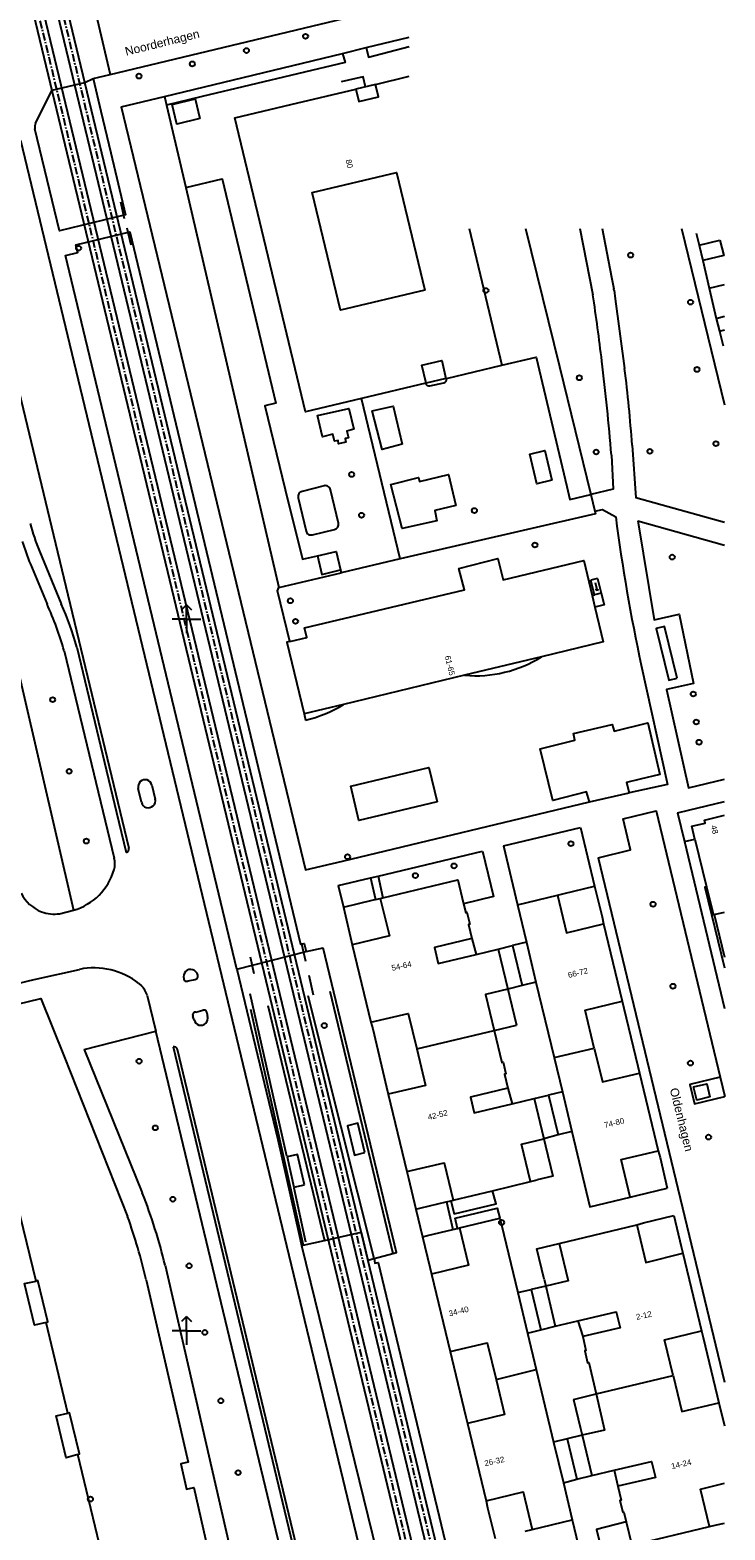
# Model space of a CAD drawing. Header units: millimetres. Extents: x 96940 to 101272, y 432237 to 434659.
# Tile 367 of 398: x 97578 to 97676, y 433472 to 433683. Entities that reach past the tile are written whole.
import ezdxf
from ezdxf.enums import TextEntityAlignment as Align

# ---------------------------------------------------------------- set-up
doc = ezdxf.new("R2010")
doc.units = ezdxf.units.MM
doc.linetypes.add('CENTER', pattern=[35.225022, 22.015639, -4.403128, 4.403128, -4.403128])
for name, color, linetype in [('Ondergrond_Nieuw_IP', 8, 'Continuous'), ('R_BN_T_B_Spoor', 1, 'Continuous'), ('R_BN_T_N_Hartspoor', 1, 'CENTER')]:
    doc.layers.add(name, color=color, linetype=linetype)
doc.styles.add('DSV_ARIAL', font='arial.ttf')

# ---------------------------------------------------------------- blocks, each defined once
blk = doc.blocks.new('NUTSKAST')
at = {"color": 0}
blk.add_circle((0, 0), 0.35, dxfattribs=at)
blk = doc.blocks.new('BOOM')
at = {"color": 0}
blk.add_circle((0, 0), 0.35, dxfattribs=at)

msp = doc.modelspace()

# ---------------------------------------------------------------- linework, layer by layer
at = {"layer": 'Ondergrond_Nieuw_IP'}
for p, q in [((97600, 433602), (97599.29289, 433601.29289)), ((97600, 433602), (97600.70711, 433601.29289)), ((97600, 433600), (97600, 433602)), ((97600, 433600), (97598, 433600)), ((97600, 433600), (97600, 433598)), ((97600, 433600), (97602, 433600)), ((97600, 433502), (97599.29289, 433501.29289)), ((97600, 433502), (97600.70711, 433501.29289)), ((97600, 433500), (97600, 433502)), ((97600, 433500), (97598, 433500)), ((97600, 433500), (97600, 433498)), ((97600, 433500), (97602, 433500))]:
    msp.add_line(p, q, dxfattribs=at)
for points in [[(97560.089, 433700), (97583.322, 433603.399), (97591.89, 433567.789)], [(97589.277, 433676.497), (97631.30932, 433686.59085)], [(97587.45, 433684.291), (97589.277, 433676.497)], [(97625.25, 433680.29), (97631.30932, 433681.73713)], [(97625.25, 433680.29), (97631.30932, 433681.73713)], [(97596.929, 433673.441), (97621.94, 433679.44)], [(97596.929, 433673.441), (97621.94, 433679.44)], [(97621.94, 433679.44), (97622.31, 433678.18), (97602.22, 433673.4), (97597.217, 433672.21)], [(97621.94, 433679.44), (97625.25, 433680.29)], [(97625.25, 433680.29), (97625.56, 433678.96), (97631.30932, 433680.42452)], [(97578.811, 433669.666), (97581.123, 433674.288), (97585.724, 433675.375), (97586.904, 433675.928)], [(97586.904, 433675.928), (97589.277, 433676.497)], [(97586.904, 433675.928), (97587.991, 433671.357)], [(97633.609, 433633.135), (97624.61, 433630.98), (97616.705, 433629.113), (97606.79, 433670.41), (97614.66, 433672.29), (97623.808, 433674.467), (97624.226, 433672.717), (97626.959, 433673.369), (97626.54, 433675.12), (97631.30932, 433676.2593)], [(97625.17, 433674.793), (97624.833, 433676.203), (97621.721, 433675.46)], [(97626.54, 433675.12), (97623.808, 433674.467)], [(97590.84, 433671.98), (97596.929, 433673.441)], [(97590.84, 433671.98), (97596.929, 433673.441)], [(97596.929, 433673.441), (97596.974, 433673.254), (97597.217, 433672.21)], [(97601.878, 433670.31), (97598.669, 433669.54), (97598.003, 433672.311), (97601.212, 433673.082), (97601.878, 433670.31)], [(97587.991, 433671.357), (97589.378, 433665.523), (97591.451, 433656.78), (97582.161, 433654.536), (97578.692, 433668.892)], [(97590.84, 433671.98), (97616.7, 433564.75), (97620.514, 433565.663)], [(97590.84, 433671.98), (97616.7, 433564.75), (97620.514, 433565.663)], [(97597.217, 433672.21), (97599.913, 433660.631)], [(97597.217, 433672.21), (97599.913, 433660.631)], [(97576.706, 433667.289), (97606.714, 433542.528)], [(97599.913, 433660.631), (97604.995, 433661.838), (97612.556, 433630.334), (97610.996, 433629.951), (97613.88, 433618.21), (97616.29, 433608.4), (97618.39, 433608.89)], [(97633.48, 433646.19), (97621.63, 433643.39), (97617.66, 433659.92), (97629.52, 433662.73), (97633.48, 433646.19)], [(97599.913, 433660.631), (97612.997, 433604.428)], [(97591.29, 433656.21), (97590.776, 433658.561)], [(97607.093, 433550.787), (97582.995, 433651.1), (97584.756, 433651.516), (97584.451, 433652.599), (97592.055, 433654.396), (97616.033, 433554.333), (97616.166, 433554.354), (97616.514, 433554.407), (97616.821, 433553.275)], [(97591.611, 433654.953), (97592.184, 433652.597)], [(97639.71094, 433654.8869), (97644.32, 433635.66)], [(97647.61161, 433654.8869), (97652.382, 433635.5), (97656.811, 433617.503)], [(97655.264, 433654.8869), (97657.095, 433645.573)], [(97658.38195, 433654.8869), (97659.725, 433648.017), (97660.041, 433646.401)], [(97669.52184, 433654.8869), (97675.57, 433630.11935)], [(97671.61, 433654.22), (97672.025, 433652.519)], [(97672.025, 433652.519), (97674.944, 433653.221)], [(97672.025, 433652.519), (97672.55, 433650.37)], [(97674.944, 433653.221), (97675.47, 433651.09), (97672.55, 433650.37)], [(97672.55, 433650.37), (97673.439, 433646.49)], [(97660.074, 433646.197), (97660.235, 433645.006), (97661.557, 433635.203)], [(97673.439, 433646.49), (97675.57, 433647.00366)], [(97673.439, 433646.49), (97674.41, 433642.25)], [(97674.41, 433642.25), (97675.57, 433642.54498)], [(97674.41, 433642.25), (97674.859, 433640.47)], [(97674.859, 433640.47), (97675.57, 433640.64045)], [(97674.859, 433640.47), (97675.38, 433638.4)], [(97644.32, 433635.66), (97649.117, 433636.803), (97653.428, 433618.616), (97653.878, 433616.778), (97656.811, 433617.503)], [(97633.609, 433633.135), (97633.682, 433633.152), (97633.077, 433635.691), (97635.855, 433636.326), (97636.46, 433633.787), (97636.524, 433633.802)], [(97636.524, 433633.802), (97644.32, 433635.66)], [(97636.46, 433633.787), (97633.682, 433633.152)], [(97634.212, 433632.761), (97636.152, 433633.204)], [(97630, 433608.48), (97624.61, 433630.98)], [(97623.512, 433626.673), (97622.525, 433626.416), (97622.753, 433625.463), (97622.286, 433625.351), (97622.378, 433624.838), (97621.382, 433624.62), (97621.289, 433625.091), (97620.779, 433624.989), (97620.575, 433625.969), (97619.109, 433625.607), (97618.403, 433628.595), (97622.788, 433629.605), (97623.512, 433626.673)], [(97623.512, 433626.673), (97622.525, 433626.416), (97622.753, 433625.463), (97622.286, 433625.351), (97622.378, 433624.838), (97621.382, 433624.62), (97621.289, 433625.091), (97620.779, 433624.989), (97620.575, 433625.969), (97619.109, 433625.607), (97618.403, 433628.595), (97622.788, 433629.605), (97623.512, 433626.673)], [(97630.29, 433624.565), (97627.472, 433623.845), (97626.093, 433629.246), (97629.027, 433629.918), (97630.29, 433624.565)], [(97630.29, 433624.565), (97627.472, 433623.845), (97626.093, 433629.246), (97629.027, 433629.918), (97630.29, 433624.565)], [(97662.617, 433624.437), (97663.123, 433617.053)], [(97651.308, 433619.505), (97649.206, 433619.011), (97648.23, 433623.168), (97650.328, 433623.682), (97651.308, 433619.505)], [(97659.695, 433623.006), (97659.939, 433618.237), (97656.811, 433617.503)], [(97637.827, 433615.944), (97634.876, 433615.258), (97635.196, 433613.792), (97630.313, 433612.714), (97628.727, 433618.927), (97632.605, 433619.908), (97632.74, 433619.339), (97636.793, 433620.301), (97637.827, 433615.944)], [(97637.827, 433615.944), (97634.876, 433615.258), (97635.196, 433613.792), (97630.313, 433612.714), (97628.727, 433618.927), (97632.605, 433619.908), (97632.74, 433619.339), (97636.793, 433620.301), (97637.827, 433615.944)], [(97619.36, 433618.72), (97616.25, 433617.94)], [(97621.35, 433613.48), (97620.23, 433618.16)], [(97615.71, 433617.05), (97616.8, 433612.36)], [(97656.811, 433617.503), (97657.39, 433615.149)], [(97675.57, 433613.56858), (97663.123, 433617.053)], [(97657.39, 433615.149), (97657.476, 433614.801), (97630, 433608.48), (97621.75, 433606.49)], [(97657.39, 433615.149), (97657.476, 433614.801), (97630, 433608.48), (97621.75, 433606.49)], [(97657.39, 433615.149), (97658.442, 433615.385), (97660.296, 433614.353)], [(97663.413, 433613.778), (97675.57, 433610.39104)], [(97663.413, 433613.778), (97665.727, 433599.9), (97669.229, 433600.702), (97671.223, 433590.96), (97667.416, 433590.09), (97670.511, 433576.281), (97675.57, 433577.50273)], [(97617.71, 433611.84), (97620.82, 433612.58)], [(97572.329, 433610.576), (97572.212, 433610.552), (97584.127, 433559.085)], [(97579.365, 433609.517), (97582.41, 433602.137)], [(97618.39, 433608.89), (97621.01, 433609.48), (97621.62, 433606.91)], [(97578.08, 433607.711), (97580.417, 433602.105)], [(97614.507, 433596.821), (97616.9, 433597.392), (97616.573, 433598.763), (97639.046, 433604.117), (97638.284, 433607.112), (97643.73, 433608.498), (97644.491, 433605.509), (97655.802, 433608.218), (97656.985, 433603.313), (97657.383, 433601.685), (97658.545, 433596.776), (97649.858, 433594.687), (97639.079, 433592.095), (97622.061, 433588.002), (97616.519, 433586.67)], [(97618.39, 433608.89), (97619.03, 433606.28), (97621.62, 433606.91)], [(97612.997, 433604.428), (97621.75, 433606.49)], [(97621.62, 433606.91), (97621.75, 433606.49)], [(97657.725, 433605.694), (97656.817, 433605.458)], [(97656.985, 433603.313), (97657.302, 433603.398), (97656.817, 433605.458)], [(97657.725, 433605.694), (97658.276, 433603.642), (97658.675, 433601.98), (97657.383, 433601.685)], [(97657.421, 433605.124), (97657.71211, 433603.94954)], [(97614.507, 433596.821), (97612.78, 433603.96), (97612.997, 433604.428)], [(97658.276, 433603.642), (97657.302, 433603.398)], [(97657.71211, 433603.94954), (97657.48073, 433604.17891)], [(97657.80958, 433604.26042), (97657.71211, 433603.94954)], [(97668.922, 433591.703), (97667.139, 433598.959), (97665.967, 433598.671), (97667.75, 433591.415), (97668.922, 433591.703)], [(97614.507, 433596.821), (97614.118, 433596.728), (97616.519, 433586.67)], [(97582.816, 433595.528), (97589.849, 433566.384)], [(97584.616, 433596.052), (97590.173, 433572.815), (97591.521, 433567.186)], [(97663.888, 433593.52), (97667.594, 433576.757), (97662.172, 433575.563)], [(97616.519, 433586.67), (97616.729, 433585.795)], [(97656.611, 433574.307), (97656.183, 433575.728), (97651.487, 433574.497), (97649.678, 433581.755), (97654.572, 433582.967), (97654.351, 433583.907), (97659.812, 433585.204), (97660.085, 433584.251), (97664.805, 433585.402), (97666.504, 433578.142), (97663.739, 433577.481), (97661.823, 433577.022), (97662.172, 433575.563)], [(97635.225, 433574.302), (97624.231, 433571.684), (97623.076, 433576.538), (97634.069, 433579.156), (97635.225, 433574.302)], [(97593.677, 433574.256), (97593.236, 433576.194)], [(97595.155, 433576.655), (97595.613, 433574.703)], [(97656.611, 433574.307), (97662.172, 433575.563)], [(97621.906, 433565.997), (97656.611, 433574.307)], [(97621.906, 433565.997), (97656.611, 433574.307)], [(97668.975, 433572.772), (97670.549, 433573.153), (97675.57, 433574.36787)], [(97657.82, 433566.468), (97662.381, 433567.558), (97661.337, 433571.927), (97666, 433573.05), (97666.004, 433573.031)], [(97666.004, 433573.031), (97674.999, 433535.619)], [(97668.975, 433572.772), (97669.946, 433568.721)], [(97671.44, 433569.079), (97670.996, 433570.898), (97672.877, 433571.327), (97672.776, 433571.745), (97675.57, 433572.41979)], [(97644.55, 433568.11), (97655.37, 433570.72)], [(97655.37, 433570.72), (97657.34, 433562.46)], [(97669.946, 433568.721), (97671.44, 433569.079)], [(97671.44, 433569.079), (97673.078, 433562.365), (97674.031, 433558.458), (97674.128, 433558.482)], [(97626.909, 433563.892), (97641.6, 433567.4)], [(97641.6, 433567.4), (97643.14, 433561.03), (97638.939, 433559.997)], [(97644.55, 433568.11), (97646.5, 433559.83)], [(97669.946, 433568.721), (97675.57, 433545.25816)], [(97620.514, 433565.663), (97621.906, 433565.997)], [(97620.514, 433565.663), (97621.906, 433565.997)], [(97657.82, 433566.468), (97675.57, 433492.78884)], [(97621.33, 433562.56), (97625.857, 433563.641)], [(97625.857, 433563.641), (97626.909, 433563.892)], [(97625.857, 433563.641), (97626.557, 433560.601)], [(97626.909, 433563.892), (97627.593, 433560.828)], [(97627.593, 433560.828), (97638.13, 433563.37), (97638.939, 433559.997)], [(97621.33, 433562.56), (97622.04, 433559.53)], [(97627.23, 433560.74), (97628.5, 433555.49), (97623.29, 433554.24)], [(97626.557, 433560.601), (97627.23, 433560.74)], [(97627.23, 433560.74), (97627.593, 433560.828)], [(97646.5, 433559.83), (97652.14, 433561.18)], [(97652.14, 433561.18), (97653.08, 433561.42)], [(97652.14, 433561.18), (97653.39, 433555.93), (97658.59, 433557.18)], [(97653.08, 433561.42), (97657.34, 433562.46)], [(97653.08, 433561.42), (97657.34, 433562.46)], [(97657.34, 433562.46), (97658.38, 433558.15)], [(97673.078, 433562.365), (97672.831, 433562.305), (97675.57, 433550.96979)], [(97582.18, 433558.6), (97584.127, 433559.085)], [(97622.04, 433559.53), (97626.26, 433560.54)], [(97622.04, 433559.53), (97626.26, 433560.54)], [(97622.04, 433559.53), (97623.05, 433555.24)], [(97626.26, 433560.54), (97626.557, 433560.601)], [(97638.939, 433559.997), (97639.24, 433558.74), (97639.41, 433558.79), (97639.82, 433557.11), (97639.64, 433557.07), (97640.11, 433555.11), (97634.84, 433553.85), (97635.38, 433551.61), (97640.691, 433552.887), (97643.78, 433553.63), (97645.14, 433547.99)], [(97646.5, 433559.83), (97647.76, 433554.58), (97649.101, 433548.99), (97651.65, 433538.37)], [(97674.128, 433558.482), (97675.57, 433558.83378)], [(97658.38, 433558.15), (97658.59, 433557.18)], [(97658.59, 433557.18), (97661.22, 433546.29)], [(97674.128, 433558.482), (97675.57, 433552.5034)], [(97674.128, 433558.482), (97675.57, 433552.5034)], [(97616.166, 433554.354), (97616.722, 433551.907)], [(97623.05, 433555.24), (97623.29, 433554.24)], [(97640.11, 433555.11), (97640.691, 433552.887)], [(97647.76, 433554.58), (97645.82, 433554.11)], [(97607.093, 433550.787), (97616.821, 433553.275)], [(97609.531, 433550.142), (97608.983, 433552.51)], [(97616.821, 433553.275), (97619.202, 433553.809)], [(97626.354, 433510.156), (97628.973, 433510.844), (97629.518, 433511.011), (97619.202, 433553.809)], [(97623.29, 433554.24), (97625.92, 433543.34)], [(97643.78, 433553.63), (97645.82, 433554.11)], [(97645.82, 433554.11), (97647.16, 433548.52)], [(97572.731, 433547.92), (97575.6, 433548.61), (97577.816, 433549.144), (97579.041, 433549.439), (97584.964, 433550.78)], [(97572.731, 433547.92), (97575.6, 433548.61), (97577.816, 433549.144), (97579.041, 433549.439), (97584.964, 433550.78)], [(97607.093, 433550.787), (97609.056, 433542.621)], [(97593.318, 433548.774), (97593.68, 433548.461)], [(97593.318, 433548.774), (97593.68, 433548.461)], [(97600.236, 433549.16), (97601.207, 433549.363)], [(97617.169, 433549.956), (97617.813, 433547.207)], [(97647.16, 433548.52), (97645.14, 433547.99)], [(97649.101, 433548.99), (97647.16, 433548.52)], [(97572.784, 433545.03), (97576.275, 433545.89), (97579.56, 433546.7), (97582.812, 433538.512)], [(97594.479, 433547.102), (97595.691, 433542.089)], [(97614.093, 433524.533), (97608.969, 433547.323)], [(97626.354, 433510.156), (97617.117, 433547.05)], [(97620.118, 433547.727), (97628.973, 433510.844)], [(97645.14, 433547.99), (97642, 433547.24), (97643.22, 433542.17)], [(97645.14, 433547.99), (97645.38, 433547.02)], [(97645.38, 433547.02), (97646.36, 433542.93)], [(97657.295, 433539.701), (97656.01, 433545.03), (97661.22, 433546.29)], [(97661.22, 433546.29), (97661.45, 433545.33)], [(97601.062, 433543.676), (97600.917, 433544.175)], [(97601.315, 433544.778), (97602.281, 433545.039)], [(97602.876, 433544.668), (97602.978, 433544.161)], [(97608.977, 433545.194), (97616.372, 433512.013)], [(97611.413, 433545.715), (97619.375, 433512.688)], [(97625.92, 433543.34), (97631.14, 433544.59), (97632.34, 433539.6)], [(97661.45, 433545.33), (97663.42, 433537.19)], [(97585.628, 433539.512), (97595.691, 433542.089)], [(97616.723, 433454.627), (97595.691, 433542.089)], [(97606.714, 433542.528), (97613.449, 433514.524), (97626.354, 433460.865)], [(97606.714, 433542.528), (97613.449, 433514.524), (97626.354, 433460.865)], [(97609.056, 433542.621), (97612.849, 433526.852), (97615.894, 433513.287), (97616.178, 433511.981)], [(97625.92, 433543.34), (97626.16, 433542.41)], [(97626.16, 433542.41), (97628.09, 433534.23)], [(97626.16, 433542.41), (97628.09, 433534.23)], [(97632.34, 433539.6), (97643.22, 433542.17)], [(97643.22, 433542.17), (97644.3, 433537.7), (97644.48, 433537.75), (97644.87, 433536.1), (97644.69, 433536.06), (97645.17, 433534.08), (97639.91, 433532.81), (97640.44, 433530.6), (97645.739, 433531.874), (97648.84, 433532.62), (97650.2, 433526.96)], [(97643.22, 433542.17), (97646.36, 433542.93)], [(97598.128, 433539.889), (97599.291, 433535.018), (97618.494, 433454.961)], [(97632.34, 433539.6), (97633.58, 433534.48), (97628.34, 433533.23)], [(97651.65, 433538.37), (97657.295, 433539.701)], [(97657.295, 433539.701), (97658.44, 433534.95), (97663.65, 433536.21)], [(97582.812, 433538.512), (97591.74, 433516.041)], [(97585.628, 433539.512), (97593.799, 433519.356)], [(97618.973, 433455.076), (97598.719, 433539.51)], [(97651.65, 433538.37), (97652.805, 433533.561), (97654.144, 433527.981), (97656.68, 433517.42), (97662.33, 433518.79)], [(97663.42, 433537.19), (97663.65, 433536.21)], [(97663.65, 433536.21), (97666.28, 433525.3)], [(97674.999, 433535.619), (97670.695, 433534.584), (97671.347, 433531.862), (97675.654, 433532.897)], [(97674.999, 433535.619), (97675.654, 433532.897)], [(97628.09, 433534.23), (97628.34, 433533.23)], [(97645.17, 433534.08), (97645.739, 433531.874)], [(97652.805, 433533.561), (97650.86, 433533.1)], [(97671.237, 433534.251), (97673.084, 433534.695), (97673.527, 433532.849), (97671.679, 433532.404), (97671.237, 433534.251)], [(97587.773, 433469.945), (97584.731, 433482.617), (97583.115, 433482.159), (97581.707, 433488.022), (97583.34, 433488.415), (97580.268, 433501.178), (97578.645, 433500.787), (97577.228, 433506.652), (97578.865, 433506.985), (97575.814, 433519.653), (97574.216, 433519.202), (97572.805, 433525.051), (97574.42, 433525.435), (97572.842, 433532.069), (97567.372, 433530.767), (97566.84, 433533.039)], [(97628.34, 433533.23), (97630.98, 433522.37)], [(97648.84, 433532.62), (97650.86, 433533.1)], [(97650.86, 433533.1), (97652.2, 433527.52)], [(97625.078, 433525.031), (97624.076, 433529.155), (97622.619, 433528.801), (97623.62, 433524.677), (97625.078, 433525.031)], [(97648.33, 433520.96), (97647.06, 433526.21), (97650.2, 433526.96)], [(97652.2, 433527.52), (97650.2, 433526.96)], [(97650.2, 433526.96), (97650.44, 433526)], [(97654.144, 433527.981), (97652.2, 433527.52)], [(97650.44, 433526), (97651.47, 433521.7), (97649.28, 433521.18)], [(97662.33, 433518.79), (97661.07, 433524.04), (97666.28, 433525.3)], [(97666.28, 433525.3), (97666.53, 433524.33)], [(97616.566, 433520.519), (97615.618, 433524.742), (97614.154, 433524.414), (97615.102, 433520.191), (97616.566, 433520.519)], [(97630.98, 433522.37), (97636.18, 433523.6), (97637.45, 433518.33)], [(97666.53, 433524.33), (97667.54, 433520.04)], [(97630.98, 433522.37), (97631.19, 433521.42)], [(97631.19, 433521.42), (97632.22, 433517.09)], [(97642.999, 433519.671), (97648.33, 433520.96)], [(97648.33, 433520.96), (97649.28, 433521.18)], [(97615.07, 433520.066), (97616.736, 433512.468)], [(97637.138, 433518.259), (97637.63, 433516.41), (97643.49, 433517.81), (97642.999, 433519.671)], [(97637.45, 433518.33), (97642.999, 433519.671)], [(97662.33, 433518.79), (97663.29, 433519.01)], [(97663.29, 433519.01), (97667.531, 433520.038)], [(97632.22, 433517.09), (97632.991, 433517.275), (97636.48, 433518.11)], [(97632.22, 433517.09), (97632.991, 433517.275), (97636.48, 433518.11)], [(97632.22, 433517.09), (97633.16, 433513.2)], [(97636.48, 433518.11), (97636.514, 433518.118)], [(97636.514, 433518.118), (97637.138, 433518.259)], [(97636.514, 433518.118), (97637.428, 433514.227)], [(97637.138, 433518.259), (97637.45, 433518.33)], [(97638.06, 433514.382), (97637.73, 433515.81), (97643.65, 433517.22), (97644.018, 433515.819)], [(97638.38, 433514.46), (97639.64, 433509.21), (97634.44, 433507.97)], [(97637.428, 433514.227), (97638.06, 433514.382)], [(97638.06, 433514.382), (97638.38, 433514.46)], [(97638.38, 433514.46), (97644.018, 433515.819)], [(97644.018, 433515.819), (97644.25, 433514.86), (97646.53, 433505.36), (97647.893, 433499.681), (97649.12, 433494.57)], [(97652.36, 433512.27), (97663.25, 433514.9)], [(97663.25, 433514.9), (97664.21, 433515.14)], [(97663.25, 433514.9), (97664.51, 433509.61), (97669.74, 433510.88)], [(97664.21, 433515.14), (97668.46, 433516.19)], [(97668.46, 433516.19), (97669.49, 433511.84)], [(97616.178, 433511.981), (97616.372, 433512.013), (97619.375, 433512.688), (97624.523, 433513.838), (97625.468, 433509.924), (97626.354, 433510.156)], [(97633.16, 433513.2), (97633.881, 433513.374), (97637.4, 433514.22)], [(97633.16, 433513.2), (97633.881, 433513.374), (97637.4, 433514.22)], [(97633.16, 433513.2), (97634.19, 433508.94)], [(97637.4, 433514.22), (97637.428, 433514.227)], [(97652.36, 433512.27), (97653.6, 433507.02), (97650.47, 433506.28)], [(97651.39, 433512.04), (97652.36, 433512.27)], [(97616.178, 433511.981), (97629.248, 433458.704)], [(97626.354, 433510.156), (97626.482, 433509.507), (97626.909, 433509.587), (97639.77, 433456.163)], [(97650.25, 433507.25), (97649.21, 433511.53), (97651.39, 433512.04)], [(97669.49, 433511.84), (97669.74, 433510.88)], [(97669.74, 433510.88), (97672.35, 433499.98)], [(97597.002, 433509.202), (97610.662, 433449.493)], [(97634.19, 433508.94), (97634.44, 433507.97)], [(97634.44, 433507.97), (97637.05, 433497.07)], [(97580.268, 433501.178), (97580.517, 433501.237), (97579.119, 433507.046), (97578.865, 433506.985)], [(97594.336, 433507.155), (97600.23, 433481.51), (97599.19, 433481.29), (97599.99, 433477.75), (97601.04, 433477.96), (97607.7, 433448.53)], [(97650.47, 433506.28), (97648.41, 433505.78)], [(97650.25, 433507.25), (97650.47, 433506.28)], [(97650.47, 433506.28), (97651.8, 433500.64), (97654.974, 433501.387), (97660.38, 433502.66), (97660.91, 433500.42), (97655.66, 433499.18), (97656.12, 433497.22), (97655.95, 433497.18), (97656.35, 433495.51), (97656.51, 433495.55), (97657.55, 433491.13)], [(97646.53, 433505.36), (97648.41, 433505.78)], [(97648.41, 433505.78), (97649.77, 433500.14)], [(97647.893, 433499.681), (97649.77, 433500.14)], [(97649.77, 433500.14), (97651.8, 433500.64)], [(97654.974, 433501.387), (97655.66, 433499.18)], [(97668.35, 433493.71), (97667.14, 433498.72), (97672.35, 433499.98)], [(97672.35, 433499.98), (97672.6, 433499.03)], [(97637.05, 433497.07), (97642.26, 433498.32), (97643.5, 433493.14)], [(97672.6, 433499.03), (97674.57, 433490.87)], [(97637.05, 433497.07), (97637.27, 433496.11)], [(97637.27, 433496.11), (97639.24, 433487.92)], [(97637.27, 433496.11), (97639.24, 433487.92)], [(97643.5, 433493.14), (97649.12, 433494.57)], [(97649.12, 433494.57), (97651.581, 433484.33), (97652.946, 433478.649), (97654.2, 433473.43)], [(97657.55, 433491.13), (97668.35, 433493.71)], [(97668.35, 433493.71), (97669.57, 433488.63), (97674.79, 433489.89)], [(97643.5, 433493.14), (97644.68, 433488.23), (97639.48, 433486.98)], [(97654.35, 433490.35), (97657.55, 433491.13)], [(97657.55, 433491.13), (97658.75, 433486.05), (97655.61, 433485.31)], [(97654.35, 433490.35), (97655.34, 433486.27)], [(97674.57, 433490.87), (97674.79, 433489.89)], [(97674.79, 433489.89), (97675.57, 433486.623)], [(97584.731, 433482.617), (97584.962, 433482.689), (97583.565, 433488.485), (97583.34, 433488.415)], [(97639.24, 433487.92), (97639.48, 433486.98)], [(97639.48, 433486.98), (97642.08, 433476.09)], [(97653.5, 433484.79), (97651.581, 433484.33)], [(97655.61, 433485.31), (97653.5, 433484.79)], [(97653.5, 433484.79), (97654.86, 433479.16)], [(97655.34, 433486.27), (97655.61, 433485.31)], [(97655.61, 433485.31), (97656.94, 433479.66), (97660.066, 433480.397), (97665.34, 433481.64), (97665.87, 433479.39), (97660.6, 433478.14), (97661.06, 433476.18), (97660.9, 433476.14), (97661.28, 433474.49), (97661.45, 433474.53), (97661.779, 433473.132)], [(97652.946, 433478.649), (97654.86, 433479.16)], [(97654.86, 433479.16), (97656.94, 433479.66)], [(97660.066, 433480.397), (97660.6, 433478.14)], [(97673.46, 433472.48), (97672.19, 433477.75), (97675.57, 433478.5625)], [(97642.08, 433476.09), (97647.3, 433477.35), (97648.56, 433472.07)], [(97642.08, 433476.09), (97642.31, 433475.1)], [(97642.31, 433475.1), (97643.35, 433470.81)], [(97642.31, 433475.1), (97643.35, 433470.81)], [(97648.56, 433472.07), (97654.2, 433473.43)], [(97654.2, 433473.43), (97656.73, 433462.87)], [(97661.779, 433473.132), (97657.59, 433472.08), (97659.64, 433463.58)], [(97661.779, 433473.132), (97662.55, 433469.86), (97673.46, 433472.48)], [(97673.46, 433472.48), (97674.45, 433472.71)], [(97674.45, 433472.71), (97675.57, 433472.97478)], [(97674.45, 433472.71), (97675.57, 433472.97478)], [(97647.6, 433471.82), (97648.56, 433472.07)]]:
    msp.add_lwpolyline(points, dxfattribs=at)
for centre, radius, start, end in [((97580.07501, 433669.07551), 1.39513, 154.9602457, 187.5585552), ((97323.58405, 433595.71657), 337.21687, 6.9036395, 8.5021658), ((97649.38159, 433644.57201), 10.81519, 8.6414364, 9.7362358), ((97324.51245, 433595.80793), 336.28422, 4.6390474, 6.9071986), ((97435.638, 433607.52426), 227.60823, 4.2613687, 6.9848527), ((97634.08948, 433633.23657), 0.4911, 191.9364357, 284.446523), ((97636.05792, 433633.67723), 0.48249, 281.2438136, 14.9868829), ((97616.39227, 433617.24486), 0.70955, 101.5668563, 195.9392849), ((97619.54319, 433618.04879), 0.69576, 9.1974296, 105.2655723), ((97610.5181, 433622.41367), 33.71705, 195.4597569, 202.4884321), ((97620.6318, 433613.29689), 0.74118, 284.7098012, 14.3034819), ((97914.23661, 433647.41096), 256.08331, 187.4170475, 192.1483191), ((97617.49306, 433612.51661), 0.71054, 192.7333785, 287.7768589), ((97626.42919, 433627.03775), 52.06887, 198.0400212, 201.788206), ((97537.51663, 433582.73081), 47.0723, 15.7751254, 24.3043605), ((97534.39232, 433581.28674), 52.34912, 16.3828089, 23.4714732), ((97640.58691, 433609.53283), 17.5029, 265.0577166, 301.9844067), ((97612.42044, 433603.74867), 18.46342, 283.4947505, 301.4761398), ((97594.19096, 433576.44341), 0.98699, 12.378957, 194.6373515), ((97594.64579, 433574.47607), 0.99347, 192.7982899, 13.2039119), ((97591.40316, 433567.67251), 0.50058, 283.6156495, 13.4560632), ((97587.08442, 433565.6107), 2.8707, 343.367091, 15.6271155), ((97581.85702, 433567.06458), 8.29617, 285.8796839, 344.0801508), ((97581.79631, 433564.12767), 5.69192, 207.8572479, 247.7383256), ((97581.44159, 433563.92324), 5.37421, 250.4135212, 277.8973471), ((97587.00004, 433540.86097), 10.12584, 51.3952729, 101.5997722), ((97587.00004, 433540.86097), 10.12584, 51.3952729, 101.5997722), ((97600.59874, 433549.76705), 1.00424, 12.0089036, 196.7283565), ((97591.61931, 433546.33507), 2.96075, 15.0126198, 45.8926719), ((97591.61931, 433546.33507), 2.96075, 15.0126198, 45.8926719), ((97600.02181, 433549.47969), 0.38481, 180.2513302, 303.8223629), ((97601.18303, 433549.79821), 0.43587, 273.1520267, 24.0720548), ((97601.27877, 433544.36906), 0.41054, 84.9375709, 208.2101593), ((97602.0241, 433543.9023), 0.98836, 193.2360371, 15.1739378), ((97602.43779, 433544.62783), 0.44005, 5.2374415, 110.873053), ((97598.26082, 433539.44583), 0.46265, 7.9731314, 106.6839034), ((97520.32487, 433490.59698), 78.90202, 13.6387283, 21.3762178), ((97513.46204, 433488.35029), 83.03141, 13.0897537, 19.4811593)]:
    msp.add_arc(centre, radius, start, end, dxfattribs=at)
at = {"layer": 'R_BN_T_B_Spoor'}
for p, q in [((97542.80563, 433847.56189), (97638.76706, 433448.53874)), ((97544.20085, 433847.89743), (97640.16228, 433448.87428)), ((97539.9755, 433845.21687), (97635.55854, 433447.76712)), ((97541.37072, 433845.55241), (97636.95376, 433448.10266))]:
    msp.add_line(p, q, dxfattribs=at)
at = {"layer": 'R_BN_T_N_Hartspoor', "ltscale": 0.05}
for p, q in [((97644.79464, 433412.43045), (97536.14153, 433864.22768)), ((97539.08834, 433866.08753), (97648.25387, 433412.15962))]:
    msp.add_line(p, q, dxfattribs=at)

# ---------------------------------------------------------------- block references
at = {"layer": 'Ondergrond_Nieuw_IP'}
for name, p in [('BOOM', (97616.73, 433681.88)), ('BOOM', (97608.43, 433679.88)), ('BOOM', (97593.33, 433676.28)), ('BOOM', (97600.82, 433678)), ('NUTSKAST', (97584.84, 433652.112)), ('BOOM', (97662.402, 433651.129)), ('NUTSKAST', (97642.06, 433646.163)), ('BOOM', (97670.813, 433644.523)), ('BOOM', (97671.725, 433635.074)), ('BOOM', (97655.191, 433633.906)), ('BOOM', (97665.102, 433623.562)), ('BOOM', (97674.378, 433624.645)), ('BOOM', (97657.556, 433623.471)), ('BOOM', (97623.207, 433620.318)), ('BOOM', (97640.45, 433615.24)), ('BOOM', (97624.597, 433614.581)), ('BOOM', (97648.95, 433610.4)), ('BOOM', (97668.239, 433608.702)), ('BOOM', (97614.6, 433602.56)), ('BOOM', (97615.32, 433599.68)), ('BOOM', (97581.208, 433588.674)), ('BOOM', (97671.196, 433589.471)), ('BOOM', (97671.615, 433585.531)), ('BOOM', (97672.015, 433582.683)), ('BOOM', (97583.523, 433578.604)), ('BOOM', (97585.937, 433568.801)), ('BOOM', (97654.01, 433568.44)), ('NUTSKAST', (97622.63, 433566.6)), ('BOOM', (97637.59, 433565.32)), ('BOOM', (97632.16, 433563.96)), ('BOOM', (97665.55, 433559.92)), ('BOOM', (97668.34, 433548.4)), ('NUTSKAST', (97619.357, 433542.883)), ('BOOM', (97593.354, 433537.87)), ('BOOM', (97670.8, 433537.6)), ('BOOM', (97595.632, 433528.509)), ('BOOM', (97673.34, 433527.2)), ('BOOM', (97598.085, 433518.484)), ('NUTSKAST', (97644.275, 433515.213)), ('BOOM', (97600.376, 433509.122)), ('BOOM', (97602.582, 433499.754)), ('BOOM', (97604.828, 433490.158)), ('BOOM', (97607.261, 433480.058)), ('NUTSKAST', (97586.508, 433476.346))]:
    msp.add_blockref(name, p, dxfattribs=at)

# ---------------------------------------------------------------- texts
at = {"layer": 'Ondergrond_Nieuw_IP', "style": 'DSV_ARIAL'}
for s, height, rotation, p in [('Noorderhagen', 1.2, 13.897176, (97591.52843, 433679.14187)), ('80', 0.8, 283.647238, (97622.35, 433664.48)), ('48', 0.8, 283.535856, (97673.666, 433570.925)), ('54-64', 0.8, 12.354827, (97628.9, 433550.56)), ('66-72', 0.8, 13.827795, (97653.7, 433549.56)), ('Oldenhagen', 1.2, 283.883418, (97667.879, 433533.958)), ('42-52', 0.8, 13.827795, (97634, 433529.6)), ('74-80', 0.8, 13.827795, (97658.8, 433528.48)), ('34-40', 0.8, 13.827795, (97636.95, 433502)), ('2-12', 0.8, 12.354827, (97663.25, 433501.52)), ('26-32', 0.8, 12.354827, (97641.95, 433480.96)), ('14-24', 0.8, 12.354827, (97668.2, 433480.56))]:
    msp.add_text(s, height=height, rotation=rotation, dxfattribs=at).set_placement(p)
msp.add_text('61-65', height=0.8, rotation=283.480126, dxfattribs=at).set_placement((97636.95, 433591.99), align=Align.RIGHT)

doc.saveas('drawing.dxf')
